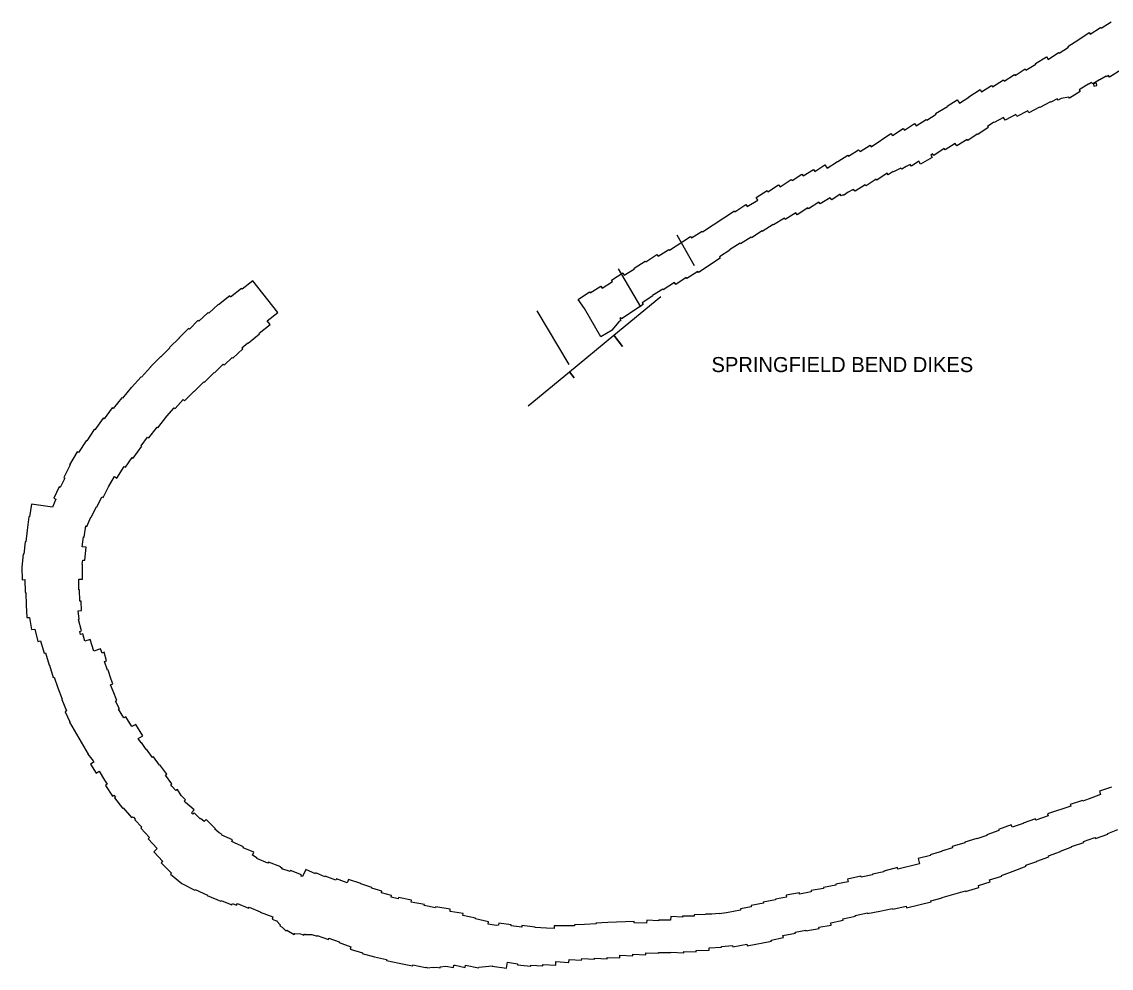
# Model space of a CAD drawing. Extents: x 2650582 to 3923188, y 277893 to 989177.
# Drawn here: x 3294591 to 3306174, y 727518 to 737579 of the extents above; entities that cross this region are included whole.
import ezdxf

# ---------------------------------------------------------------- set-up
doc = ezdxf.new("R2010")
doc.units = 0
doc.layers.add('Level 3', color=7, linetype='Continuous')

msp = doc.modelspace()

# ---------------------------------------------------------------- linework, layer by layer
at = {"layer": 'Level 3'}
for p, q in [((3301743, 734984), (3301558, 735312)), ((3301174, 734550), (3300936, 734951)), ((3300411, 733935), (3300071, 734507))]:
    msp.add_line(p, q, dxfattribs=at)
for points in [[(3303488, 736218), (3303503, 736199), (3303611, 736266), (3303621, 736251), (3303831, 736391), (3303847, 736371), (3303962, 736446), (3303975, 736426), (3304084, 736496), (3304099, 736474), (3304207, 736542), (3304215, 736532), (3304311, 736596), (3304307, 736605), (3304433, 736679), (3304430, 736683), (3304537, 736751), (3304561, 736715), (3304660, 736778), (3304659, 736781), (3304780, 736859), (3304794, 736835), (3304902, 736903), (3304912, 736886), (3305027, 736961), (3305036, 736948), (3305146, 737017), (3305151, 737009), (3305259, 737078), (3305267, 737065), (3305371, 737128), (3305368, 737135), (3305485, 737208), (3305504, 737178), (3305614, 737251), (3305619, 737245), (3305719, 737310), (3305714, 737318), (3305829, 737391), (3305830, 737390), (3305941, 737465), (3305951, 737449), (3306060, 737517), (3306066, 737510), (3306173, 737579), (3306174, 737578)], [(3306420, 737146), (3306284, 737062), (3306280, 737068), (3306156, 736992), (3306146, 737009), (3306123, 736995), (3306119, 737002)], [(3306119, 737002), (3306051, 736961), (3306049, 736963), (3305978, 736918), (3305965, 736934), (3305936, 736917), (3305934, 736919), (3305833, 736854), (3305843, 736838), (3305729, 736766), (3305722, 736778), (3305642, 736763), (3305608, 736744)], [(3306022, 736902), (3306018, 736925), (3305986, 736918)], [(3305986, 736918), (3305989, 736895), (3306022, 736902)], [(3305608, 736744), (3305599, 736760), (3305532, 736724), (3305529, 736728), (3305414, 736667), (3305411, 736672), (3305297, 736612), (3305287, 736632), (3305172, 736571), (3305160, 736593), (3305045, 736532), (3305029, 736562)], [(3305029, 736562), (3304928, 736510), (3304927, 736512), (3304858, 736465), (3304864, 736454), (3304754, 736382), (3304750, 736386), (3304649, 736316), (3304642, 736328)], [(3304642, 736328), (3304532, 736261), (3304515, 736285), (3304407, 736217), (3304398, 736231), (3304287, 736158), (3304275, 736175), (3304255, 736162)], [(3300572, 734530), (3300507, 734627), (3300627, 734707), (3300635, 734696), (3300749, 734767), (3300763, 734747), (3300870, 734819), (3300861, 734833), (3300981, 734909), (3300996, 734884), (3301106, 734954), (3301103, 734960), (3301219, 735034), (3301225, 735028), (3301343, 735104), (3301357, 735086), (3301471, 735158), (3301478, 735150), (3301701, 735296), (3301712, 735281), (3301825, 735352), (3301830, 735346), (3302167, 735569), (3302173, 735560), (3302289, 735635), (3302303, 735614), (3302417, 735682), (3302399, 735711), (3302515, 735785), (3302524, 735772), (3302637, 735846), (3302653, 735826), (3302772, 735903), (3302783, 735891), (3302885, 735959), (3302898, 735941), (3303008, 736010), (3303023, 735987), (3303130, 736058), (3303152, 736024), (3303262, 736095), (3303266, 736092), (3303373, 736161), (3303382, 736149), (3303488, 736218)], [(3304255, 736162), (3304270, 736136), (3304147, 736065), (3304129, 736096), (3304049, 736044), (3304035, 736063), (3303994, 736039), (3303993, 736041), (3303948, 736012), (3303937, 736023), (3303859, 735983), (3303857, 735986), (3303804, 735951), (3303790, 735970), (3303681, 735897), (3303675, 735907), (3303567, 735836), (3303559, 735847), (3303453, 735779), (3303445, 735790), (3303438, 735786), (3303430, 735796), (3303377, 735767), (3303326, 735734), (3303323, 735739), (3303304, 735729), (3303293, 735748), (3303202, 735688), (3303187, 735709), (3303081, 735643), (3303064, 735661), (3302956, 735589), (3302948, 735601)], [(3302948, 735601), (3302835, 735526), (3302821, 735548), (3302708, 735478), (3302699, 735491), (3302584, 735419), (3302581, 735424), (3302464, 735350), (3302461, 735356), (3302350, 735284), (3302345, 735291), (3302231, 735219), (3302227, 735225), (3302117, 735155), (3302119, 735152), (3302008, 735081), (3302016, 735065), (3301785, 734912), (3301777, 734925), (3301662, 734849), (3301656, 734860), (3301543, 734786), (3301529, 734807), (3301411, 734729), (3301405, 734737), (3301298, 734670), (3301301, 734665), (3301187, 734593), (3301199, 734573), (3300967, 734420), (3300961, 734432), (3300948, 734424)], [(3295941, 733155), (3296031, 733268), (3296037, 733263), (3296134, 733386), (3296133, 733387), (3296211, 733474), (3296220, 733467), (3296305, 733563), (3296320, 733549), (3296423, 733652), (3296425, 733650), (3296527, 733753), (3296533, 733747), (3296637, 733851), (3296640, 733847), (3296732, 733939), (3296744, 733927), (3296827, 734011), (3296836, 734002), (3296940, 734101), (3296930, 734112), (3296994, 734167), (3296998, 734163), (3297120, 734260), (3297114, 734268), (3297230, 734360), (3297199, 734399), (3297312, 734489), (3297049, 734825), (3296933, 734735), (3296926, 734743), (3296811, 734653), (3296804, 734664), (3296683, 734569), (3296680, 734573), (3296578, 734483), (3296571, 734490), (3296472, 734395), (3296464, 734404), (3296373, 734313), (3296365, 734320), (3296266, 734219), (3296267, 734218), (3296163, 734115), (3296164, 734114), (3296070, 734018), (3296068, 734020), (3295960, 733911), (3295958, 733909), (3295862, 733801), (3295859, 733804), (3295756, 733690), (3295753, 733693), (3295661, 733578), (3295656, 733583)], [(3299975, 733497), (3300413, 733858), (3300464, 733795), (3300413, 733858), (3300885, 734246), (3300976, 734126), (3300885, 734246), (3301387, 734659)], [(3300948, 734424), (3300961, 734402), (3300939, 734389), (3300866, 734302), (3300869, 734299), (3300746, 734230), (3300572, 734530)], [(3295656, 733583), (3295563, 733467), (3295551, 733475), (3295466, 733357), (3295457, 733364), (3295368, 733241), (3295361, 733246), (3295282, 733123), (3295277, 733126), (3295195, 733000), (3295179, 733009), (3295100, 732870), (3295105, 732868), (3295037, 732733), (3295047, 732728), (3294998, 732629), (3294990, 732634), (3294930, 732515), (3294954, 732503), (3294917, 732420)], [(3295271, 732220), (3295282, 732215), (3295325, 732314), (3295328, 732313), (3295384, 732421), (3295388, 732419), (3295443, 732528), (3295455, 732522), (3295512, 732636), (3295514, 732635), (3295576, 732745), (3295600, 732729), (3295680, 732852), (3295695, 732843), (3295763, 732948), (3295775, 732939), (3295867, 733066), (3295861, 733070), (3295928, 733165), (3295941, 733155)], [(3294917, 732420), (3294695, 732452), (3294672, 732316), (3294667, 732316), (3294647, 732175), (3294649, 732175), (3294634, 732052), (3294627, 732052), (3294612, 731919), (3294604, 731919), (3294591, 731781), (3294594, 731648), (3294625, 731649), (3294628, 731513), (3294633, 731513), (3294637, 731379), (3294645, 731246), (3294672, 731248)], [(3295830, 729961), (3295877, 729990), (3295803, 730110), (3295762, 730086), (3295697, 730191), (3295675, 730179), (3295621, 730272), (3295630, 730277), (3295588, 730357), (3295603, 730365), (3295561, 730463), (3295564, 730464), (3295534, 730531), (3295558, 730542), (3295540, 730586), (3295542, 730587), (3295508, 730688), (3295503, 730686), (3295472, 730780), (3295493, 730786), (3295466, 730876), (3295444, 730868), (3295429, 730912), (3295356, 730889), (3295319, 731013), (3295262, 730996), (3295240, 731071), (3295215, 731064), (3295207, 731099), (3295225, 731104), (3295194, 731225), (3295201, 731228), (3295190, 731316), (3295226, 731320), (3295221, 731419), (3295208, 731419), (3295205, 731541), (3295199, 731541), (3295199, 731653), (3295235, 731653), (3295237, 731811), (3295234, 731812), (3295239, 731857), (3295260, 731855), (3295275, 731993), (3295234, 731998), (3295247, 732103), (3295253, 732102), (3295271, 732220)], [(3294672, 731248), (3294693, 731118), (3294728, 731122), (3294761, 730991), (3294791, 730998), (3294828, 730868), (3294844, 730872), (3294883, 730739), (3294885, 730740), (3294925, 730610), (3294937, 730613), (3294974, 730500), (3294976, 730500), (3295019, 730377), (3295015, 730375), (3295068, 730253), (3295053, 730244), (3295103, 730136), (3295100, 730134), (3295296, 729795), (3295294, 729793), (3295350, 729724), (3295358, 729709), (3295361, 729711), (3295361, 729711)], [(3297341, 728589), (3297344, 728596), (3297215, 728645), (3297206, 728633), (3297091, 728683), (3297094, 728689), (3297045, 728718), (3297059, 728751), (3296945, 728799), (3296949, 728808), (3296858, 728846), (3296825, 728866), (3296833, 728883), (3296719, 728934), (3296722, 728941), (3296691, 728957), (3296644, 728996), (3296649, 729000), (3296553, 729100), (3296529, 729077), (3296490, 729109), (3296488, 729106), (3296425, 729170), (3296411, 729157), (3296397, 729168), (3296425, 729200), (3296333, 729278), (3296319, 729293), (3296333, 729307), (3296287, 729355), (3296248, 729419), (3296229, 729407), (3296188, 729452), (3296177, 729471), (3296188, 729479), (3296118, 729571), (3296132, 729582), (3296060, 729679), (3296056, 729676), (3295991, 729765), (3295981, 729758), (3295917, 729845), (3295915, 729844), (3295863, 729916), (3295860, 729914), (3295830, 729961)], [(3295361, 729711), (3295323, 729687), (3295383, 729592), (3295415, 729612), (3295470, 729516), (3295499, 729474), (3295480, 729462), (3295554, 729348), (3295569, 729358), (3295587, 729336), (3295577, 729329), (3295662, 729218), (3295670, 729224), (3295758, 729119), (3295768, 729128), (3295774, 729122), (3295777, 729124), (3295797, 729102), (3295792, 729097), (3295868, 729018), (3295856, 729006), (3295950, 728909), (3295934, 728893), (3296032, 728790), (3295995, 728755), (3296091, 728654), (3296074, 728638), (3296181, 728527), (3296172, 728516), (3296291, 728417), (3296294, 728420), (3296430, 728347), (3296433, 728353), (3296564, 728294), (3296562, 728291), (3296708, 728230), (3296711, 728237), (3296823, 728190), (3296830, 728206)], [(3306048, 729401), (3306060, 729366), (3305968, 729329), (3305969, 729328), (3305872, 729293), (3305869, 729302), (3305739, 729257), (3305744, 729242), (3305495, 729158), (3305502, 729138), (3305372, 729093), (3305367, 729105), (3305236, 729059), (3305237, 729057), (3305120, 729017), (3305111, 729042), (3304976, 728993), (3304980, 728982), (3304850, 728936), (3304853, 728928), (3304745, 728893), (3304744, 728897), (3304616, 728858), (3304617, 728851), (3304484, 728812), (3304488, 728798), (3304368, 728764), (3304369, 728758), (3304249, 728725), (3304251, 728717), (3304122, 728685), (3304136, 728628), (3303905, 728572), (3303902, 728587), (3303755, 728551), (3303757, 728542), (3303636, 728517), (3303637, 728509), (3303515, 728486), (3303513, 728497), (3303371, 728466), (3303377, 728437), (3303245, 728410), (3303247, 728402), (3303115, 728376), (3303116, 728367), (3302983, 728343), (3302985, 728329), (3302861, 728306), (3302859, 728319), (3302719, 728293), (3302723, 728275), (3302603, 728253), (3302604, 728246), (3302475, 728219), (3302478, 728209), (3302345, 728185), (3302347, 728172), (3302232, 728151), (3302234, 728136), (3302083, 728107)], [(3306176, 729444), (3306048, 729401)], [(3303581, 728108), (3303583, 728099), (3303712, 728124), (3303850, 728154), (3303852, 728144), (3303993, 728178), (3303997, 728159), (3304258, 728224), (3304255, 728236), (3304376, 728267), (3304375, 728270), (3304624, 728340), (3304626, 728335), (3304767, 728377), (3304761, 728396), (3304887, 728435), (3304881, 728456), (3305009, 728498), (3305008, 728503), (3305133, 728549), (3305133, 728549), (3305269, 728604), (3305266, 728613), (3305383, 728654), (3305382, 728657), (3305510, 728702), (3305506, 728713), (3305635, 728757), (3305633, 728764), (3305755, 728807), (3305753, 728812), (3305883, 728855), (3305880, 728865), (3306001, 728907), (3306005, 728896), (3306138, 728944), (3306136, 728950), (3306243, 728994)], [(3299144, 728122), (3299147, 728145), (3298993, 728172), (3298990, 728160), (3298870, 728184), (3298871, 728194), (3298731, 728221), (3298736, 728243), (3298596, 728270), (3298594, 728255), (3298517, 728273), (3298522, 728291), (3298414, 728321), (3298418, 728336), (3298311, 728368), (3298313, 728375), (3298195, 728416), (3298196, 728417), (3298063, 728462), (3298051, 728427), (3297936, 728469), (3297931, 728455), (3297815, 728498), (3297813, 728491), (3297718, 728531), (3297713, 728520), (3297612, 728567), (3297577, 728492), (3297558, 728498), (3297564, 728511), (3297449, 728558), (3297444, 728546), (3297357, 728575), (3297359, 728584), (3297341, 728589)], [(3296830, 728206), (3296875, 728187), (3296883, 728206), (3297002, 728156), (3297007, 728167), (3297126, 728119), (3297124, 728115), (3297261, 728064), (3297252, 728040), (3297305, 728019), (3297302, 728017), (3297338, 727980), (3297333, 727969), (3297361, 727955), (3297399, 727915), (3297408, 727924), (3297487, 727877), (3297494, 727887), (3297553, 727883), (3297591, 727868), (3297596, 727881), (3297609, 727880), (3297609, 727877), (3297676, 727878), (3297731, 727858), (3297733, 727866), (3297851, 727824), (3297855, 727836), (3297966, 727798), (3297964, 727790), (3298091, 727746), (3298083, 727719), (3298212, 727680), (3298211, 727675), (3298340, 727638), (3298340, 727639), (3298470, 727609), (3298469, 727599), (3298605, 727573), (3298605, 727572), (3298745, 727545), (3298747, 727554), (3298885, 727526), (3298886, 727530), (3298899, 727527), (3298900, 727523), (3298968, 727529), (3298968, 727524), (3299001, 727528), (3299038, 727521), (3299040, 727532), (3299101, 727539)], [(3302083, 728107), (3302083, 728105), (3302007, 728097), (3302006, 728100), (3301927, 728094), (3301861, 728091), (3301861, 728088), (3301738, 728084), (3301738, 728070), (3301616, 728071), (3301616, 728060), (3301491, 728067), (3301489, 728027), (3301360, 728028), (3301360, 728023), (3301235, 728027), (3301234, 727998), (3301101, 728002), (3301101, 728015), (3300823, 728005), (3300823, 728005), (3300695, 727998), (3300696, 727990), (3300573, 727984), (3300573, 727982), (3300469, 727979), (3300469, 727970), (3300252, 727969), (3300252, 727940), (3300171, 727942), (3300048, 727950), (3300048, 727955), (3299908, 727971), (3299906, 727955), (3299794, 727970), (3299795, 727979), (3299662, 727998), (3299658, 727974), (3299636, 727972), (3299549, 727986), (3299554, 728011), (3299414, 728042), (3299415, 728051), (3299279, 728080), (3299282, 728098), (3299144, 728122)], [(3301362, 727684), (3301492, 727684), (3301492, 727689), (3301629, 727681), (3301631, 727694), (3301761, 727693), (3301760, 727707), (3301899, 727711), (3301899, 727735), (3302029, 727743), (3302029, 727749), (3302149, 727761), (3302152, 727746), (3302300, 727774), (3302304, 727755), (3302562, 727804), (3302560, 727817), (3302688, 727844), (3302683, 727866), (3302817, 727890), (3302815, 727900), (3302927, 727922), (3302928, 727915), (3303067, 727940), (3303065, 727953), (3303197, 727977), (3303193, 728001), (3303323, 728027), (3303319, 728044), (3303455, 728072), (3303453, 728080), (3303581, 728108)], [(3299101, 727539), (3299181, 727525), (3299185, 727549), (3299197, 727550), (3299304, 727527), (3299309, 727552), (3299448, 727522), (3299449, 727528), (3299591, 727542), (3299591, 727541), (3299745, 727518), (3299754, 727581), (3299862, 727566), (3299861, 727555), (3300002, 727539), (3300002, 727550), (3300131, 727544), (3300132, 727558), (3300268, 727552), (3300268, 727588), (3300408, 727580), (3300410, 727610), (3300543, 727603), (3300544, 727620), (3300615, 727616), (3300615, 727618), (3300679, 727614), (3300679, 727625), (3300814, 727616), (3300815, 727632), (3300950, 727627), (3300951, 727656), (3301087, 727649), (3301089, 727666), (3301227, 727662), (3301227, 727682), (3301361, 727678), (3301362, 727684)]]:
    msp.add_lwpolyline(points, dxfattribs=at)

# ---------------------------------------------------------------- texts
msp.add_text('SPRINGFIELD BEND DIKES', height=160, dxfattribs=at).set_placement((3301924, 733855))

doc.saveas('drawing.dxf')
